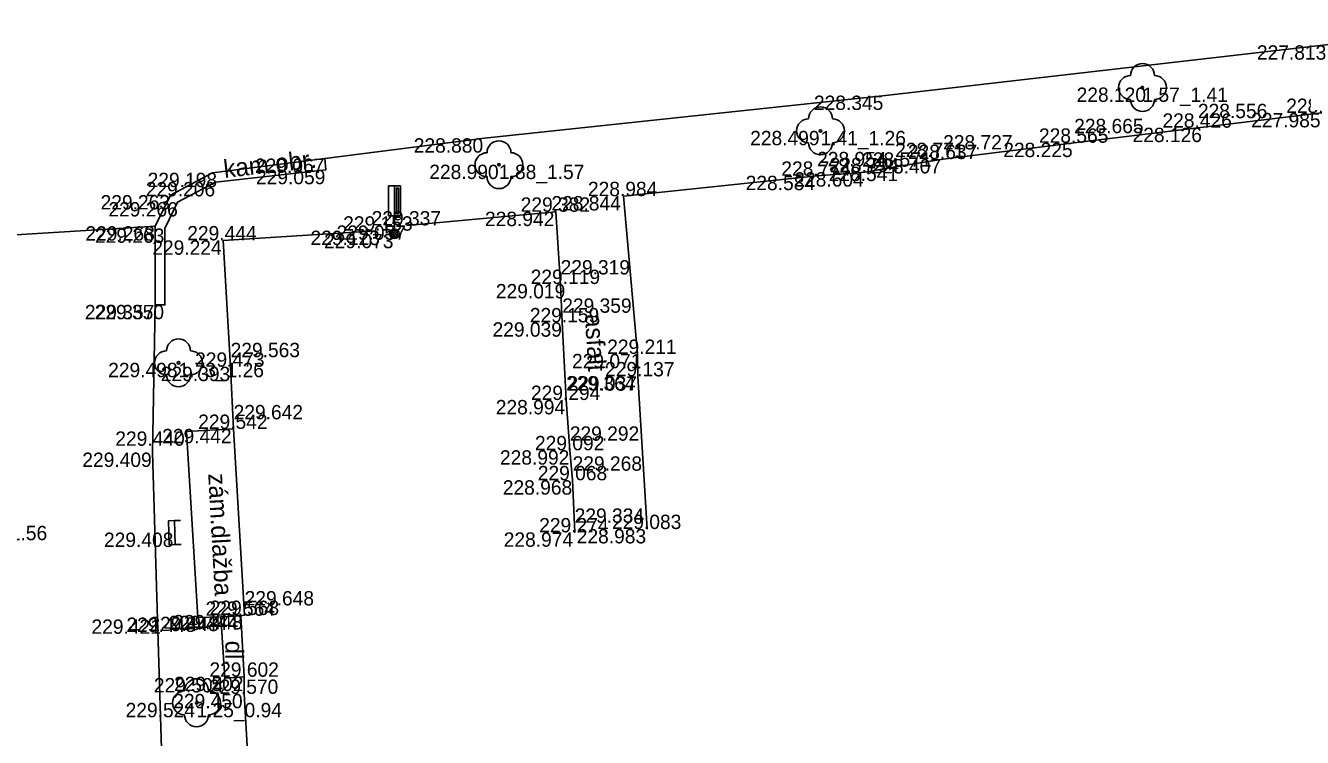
# Model space of a CAD drawing. Extents: x -599516 to -599132, y -1163668 to -1163119.
# Drawn here: x -599418.59 to -599391.91, y -1163525.68 to -1163510.8 of the extents above; entities that cross this region are included whole.
import ezdxf

# ---------------------------------------------------------------- set-up
doc = ezdxf.new("R2010")
doc.units = 0
for name, color, linetype in [('Bod-oznac1', 7, 'Continuous'), ('Bod-oznac2', 7, 'Continuous'), ('Bod-oznac3', 7, 'Continuous'), ('Bod-vyska1', 7, 'Continuous'), ('Bod-vyska2', 7, 'Continuous'), ('Bod-vyska3', 7, 'Continuous'), ('Z_cela-hrobu-dolni-linie', 7, 'Continuous'), ('Z_cela-hrobu-horni-linie', 7, 'Continuous'), ('Z_chodnik', 7, 'Continuous'), ('Z_komunikace', 7, 'Continuous'), ('Z_obvod-kmene-spodek-ve-vysce1_2m', 7, 'Continuous'), ('Z_popis-budov-povrchu', 7, 'Continuous'), ('Z_povrchy-rozhrani-typu', 7, 'Continuous'), ('Z_stromy-kere', 7, 'Continuous'), ('Z_znacky-ostatni-lavicka', 7, 'Continuous'), ('Z_znacky-ostatni-orientacni-sloupek', 7, 'Continuous'), ('Z_zpevnene-plochy', 7, 'Continuous')]:
    doc.layers.add(name, color=color, linetype=linetype)

msp = doc.modelspace()

# ---------------------------------------------------------------- linework, layer by layer
at = {"layer": 'Bod-oznac1'}
for p, q in [((-599400.626, -1163512.268), (-599400.626, -1163512.268)), ((-599395.254, -1163512.099), (-599395.254, -1163512.099)), ((-599401.982, -1163513.005), (-599401.982, -1163513.005)), ((-599394.095, -1163512.939), (-599394.095, -1163512.939)), ((-599409.002, -1163513.16), (-599409.002, -1163513.16)), ((-599396.681, -1163513.253), (-599396.681, -1163513.253)), ((-599412.342, -1163513.584), (-599412.342, -1163513.584)), ((-599399.42, -1163513.594), (-599399.42, -1163513.594)), ((-599414.688, -1163513.881), (-599414.688, -1163513.881)), ((-599412.322, -1163513.82), (-599412.322, -1163513.82)), ((-599408.701, -1163513.712), (-599408.701, -1163513.712)), ((-599401.049, -1163513.87), (-599401.049, -1163513.87)), ((-599400.422, -1163513.754), (-599400.422, -1163513.754)), ((-599414.626, -1163514.074), (-599414.626, -1163514.074)), ((-599402.053, -1163513.944), (-599402.053, -1163513.944)), ((-599415.567, -1163514.348), (-599415.567, -1163514.348)), ((-599406.101, -1163514.369), (-599406.101, -1163514.369)), ((-599415.416, -1163514.494), (-599415.416, -1163514.494)), ((-599407.512, -1163514.695), (-599407.512, -1163514.695)), ((-599415.884, -1163514.999), (-599415.884, -1163514.999)), ((-599415.684, -1163515.045), (-599415.684, -1163515.045)), ((-599411.274, -1163515.091), (-599411.274, -1163515.091)), ((-599410.886, -1163515.157), (-599410.886, -1163515.157)), ((-599410.626, -1163514.982), (-599410.626, -1163514.982)), ((-599414.464, -1163515.294), (-599414.464, -1163515.294)), ((-599407.413, -1163516.206), (-599407.413, -1163516.206)), ((-599415.883, -1163516.642), (-599415.883, -1163516.642)), ((-599415.683, -1163516.642), (-599415.683, -1163516.642)), ((-599407.379, -1163517.007), (-599407.379, -1163517.007)), ((-599415.398, -1163517.853), (-599415.398, -1163517.853)), ((-599405.809, -1163517.667), (-599405.809, -1163517.667)), ((-599414.309, -1163517.935), (-599414.309, -1163517.935)), ((-599405.799, -1163518.136), (-599405.799, -1163518.136)), ((-599407.298, -1163518.63), (-599407.298, -1163518.63)), ((-599415.228, -1163519.287), (-599415.228, -1163519.287)), ((-599414.246, -1163519.234), (-599414.246, -1163519.234)), ((-599415.94, -1163519.729), (-599415.94, -1163519.729)), ((-599407.221, -1163519.681), (-599407.221, -1163519.681)), ((-599407.162, -1163520.308), (-599407.162, -1163520.308)), ((-599405.606, -1163521.327), (-599405.606, -1163521.327)), ((-599415.475, -1163521.402), (-599415.475, -1163521.402)), ((-599407.119, -1163521.397), (-599407.119, -1163521.397)), ((-599415.839, -1163523.217), (-599415.839, -1163523.217)), ((-599414.993, -1163523.177), (-599414.993, -1163523.177)), ((-599414.513, -1163523.161), (-599414.513, -1163523.161)), ((-599414.097, -1163523.14), (-599414.097, -1163523.14)), ((-599414.016, -1163523.124), (-599414.016, -1163523.124)), ((-599414.433, -1163524.442), (-599414.433, -1163524.442)), ((-599414.023, -1163524.414), (-599414.023, -1163524.414)), ((-599414.028, -1163524.773), (-599414.028, -1163524.773)), ((-599415.021, -1163524.961), (-599415.021, -1163524.961))]:
    msp.add_line(p, q, dxfattribs=at)
at = {"layer": 'Bod-oznac2'}
for p, q in [((-599394.095, -1163512.939), (-599394.095, -1163512.939)), ((-599396.681, -1163513.253), (-599396.681, -1163513.253)), ((-599399.42, -1163513.594), (-599399.42, -1163513.594)), ((-599401.049, -1163513.87), (-599401.049, -1163513.87)), ((-599400.422, -1163513.754), (-599400.422, -1163513.754)), ((-599402.053, -1163513.944), (-599402.053, -1163513.944)), ((-599406.101, -1163514.369), (-599406.101, -1163514.369)), ((-599407.512, -1163514.695), (-599407.512, -1163514.695)), ((-599411.274, -1163515.091), (-599411.274, -1163515.091)), ((-599410.626, -1163514.982), (-599410.626, -1163514.982)), ((-599414.464, -1163515.294), (-599414.464, -1163515.294)), ((-599407.413, -1163516.206), (-599407.413, -1163516.206)), ((-599407.379, -1163517.007), (-599407.379, -1163517.007)), ((-599405.809, -1163517.667), (-599405.809, -1163517.667)), ((-599414.309, -1163517.935), (-599414.309, -1163517.935)), ((-599405.799, -1163518.136), (-599405.799, -1163518.136)), ((-599407.298, -1163518.63), (-599407.298, -1163518.63)), ((-599414.246, -1163519.234), (-599414.246, -1163519.234)), ((-599407.221, -1163519.681), (-599407.221, -1163519.681)), ((-599407.162, -1163520.308), (-599407.162, -1163520.308)), ((-599405.606, -1163521.327), (-599405.606, -1163521.327)), ((-599407.119, -1163521.397), (-599407.119, -1163521.397)), ((-599414.097, -1163523.14), (-599414.097, -1163523.14)), ((-599414.016, -1163523.124), (-599414.016, -1163523.124)), ((-599414.023, -1163524.414), (-599414.023, -1163524.414)), ((-599414.028, -1163524.773), (-599414.028, -1163524.773))]:
    msp.add_line(p, q, dxfattribs=at)
at = {"layer": 'Bod-oznac3'}
for p, q in [((-599394.095, -1163512.939), (-599394.095, -1163512.939)), ((-599396.681, -1163513.253), (-599396.681, -1163513.253)), ((-599399.42, -1163513.594), (-599399.42, -1163513.594)), ((-599400.422, -1163513.754), (-599400.422, -1163513.754)), ((-599402.053, -1163513.944), (-599402.053, -1163513.944)), ((-599407.413, -1163516.206), (-599407.413, -1163516.206)), ((-599407.379, -1163517.007), (-599407.379, -1163517.007)), ((-599414.309, -1163517.935), (-599414.309, -1163517.935)), ((-599407.298, -1163518.63), (-599407.298, -1163518.63)), ((-599414.246, -1163519.234), (-599414.246, -1163519.234)), ((-599407.221, -1163519.681), (-599407.221, -1163519.681)), ((-599407.162, -1163520.308), (-599407.162, -1163520.308)), ((-599407.119, -1163521.397), (-599407.119, -1163521.397)), ((-599414.016, -1163523.124), (-599414.016, -1163523.124))]:
    msp.add_line(p, q, dxfattribs=at)
at = {"layer": 'Z_cela-hrobu-dolni-linie'}
for p, q in [((-599407.512, -1163514.695), (-599410.626, -1163514.982)), ((-599411.274, -1163515.091), (-599414.464, -1163515.294))]:
    msp.add_line(p, q, dxfattribs=at)
for points in [[(-599386.089, -1163512.107), (-599388.773, -1163512.372), (-599391.51, -1163512.631), (-599394.095, -1163512.939), (-599396.681, -1163513.253), (-599399.42, -1163513.594), (-599400.422, -1163513.754), (-599401.049, -1163513.87), (-599402.053, -1163513.944), (-599406.101, -1163514.369)], [(-599414.464, -1163515.294), (-599414.309, -1163517.935), (-599414.246, -1163519.234), (-599414.016, -1163523.124), (-599414.097, -1163523.14), (-599414.023, -1163524.414), (-599414.028, -1163524.773), (-599413.747, -1163529.599)]]:
    msp.add_lwpolyline(points, dxfattribs=at)
at = {"layer": 'Z_cela-hrobu-horni-linie'}
msp.add_line((-599405.606, -1163521.327), (-599405.799, -1163518.136), dxfattribs=at)
for points in [[(-599401.049, -1163513.87), (-599400.422, -1163513.754), (-599400.422, -1163513.754), (-599399.42, -1163513.594), (-599399.42, -1163513.594), (-599396.681, -1163513.253), (-599396.681, -1163513.253), (-599394.095, -1163512.939), (-599394.095, -1163512.939), (-599391.51, -1163512.631), (-599391.51, -1163512.631), (-599388.773, -1163512.372), (-599388.773, -1163512.372), (-599386.089, -1163512.107), (-599385.842, -1163515.306)], [(-599405.809, -1163517.667), (-599406.101, -1163514.369), (-599402.053, -1163513.944), (-599402.053, -1163513.944), (-599401.049, -1163513.87)], [(-599410.626, -1163514.982), (-599407.512, -1163514.695), (-599407.413, -1163516.206), (-599407.413, -1163516.206), (-599407.379, -1163517.007), (-599407.379, -1163517.007), (-599407.298, -1163518.63), (-599407.298, -1163518.63), (-599407.221, -1163519.681), (-599407.221, -1163519.681), (-599407.162, -1163520.308), (-599407.162, -1163520.308), (-599407.119, -1163521.397), (-599407.119, -1163521.397)], [(-599413.747, -1163529.599), (-599414.028, -1163524.773), (-599414.023, -1163524.414), (-599414.097, -1163523.14), (-599414.016, -1163523.124), (-599414.016, -1163523.124), (-599414.246, -1163519.234), (-599414.246, -1163519.234), (-599414.309, -1163517.935), (-599414.309, -1163517.935), (-599414.464, -1163515.294), (-599411.274, -1163515.091)]]:
    msp.add_lwpolyline(points, dxfattribs=at)
at = {"layer": 'Z_chodnik'}
for points in [[(-599406.101, -1163514.369), (-599405.809, -1163517.667), (-599405.799, -1163518.136), (-599405.606, -1163521.327)], [(-599407.119, -1163521.397), (-599407.162, -1163520.308), (-599407.221, -1163519.681), (-599407.298, -1163518.63), (-599407.379, -1163517.007), (-599407.413, -1163516.206), (-599407.512, -1163514.695)]]:
    msp.add_lwpolyline(points, dxfattribs=at)
at = {"layer": 'Z_komunikace'}
for p, q in [((-599409.002, -1163513.16), (-599400.626, -1163512.268)), ((-599415.883, -1163516.642), (-599415.884, -1163514.999))]:
    msp.add_line(p, q, dxfattribs=at)
for points in [[(-599400.626, -1163512.268), (-599391.484, -1163511.217), (-599382.442, -1163510.168), (-599373.176, -1163509.07), (-599364.082, -1163508.047), (-599356.727, -1163507.195), (-599356.704, -1163506.531), (-599355.973, -1163506.463), (-599355.877, -1163507.131), (-599355.268, -1163507.169), (-599354.745, -1163507.401), (-599354.368, -1163507.774), (-599353.978, -1163508.214), (-599354.007, -1163508.783), (-599354.158, -1163509.217), (-599353.829, -1163516.968), (-599353.281, -1163525.878), (-599352.956, -1163531.598)], [(-599414.688, -1163513.881), (-599412.342, -1163513.584), (-599409.002, -1163513.16)], [(-599415.884, -1163514.999), (-599415.567, -1163514.348), (-599414.688, -1163513.881)], [(-599415.038, -1163533.596), (-599415.683, -1163528.174), (-599415.839, -1163523.217), (-599415.94, -1163519.729), (-599415.883, -1163516.642)]]:
    msp.add_lwpolyline(points, dxfattribs=at)
at = {"layer": 'Z_povrchy-rozhrani-typu'}
for points in [[(-599420.133, -1163515.26), (-599415.884, -1163514.999)], [(-599414.513, -1163523.161), (-599414.097, -1163523.14)]]:
    msp.add_lwpolyline(points, dxfattribs=at)
at = {"layer": 'Z_stromy-kere'}
for centre in [(-599395.254, -1163512.099), (-599401.982, -1163513.005), (-599408.701, -1163513.712), (-599415.398, -1163517.853), (-599415.021, -1163524.961)]:
    msp.add_circle(centre, 0.025, dxfattribs=at)
for centre, start, end in [((-599395.254, -1163511.849), 0, 180), ((-599395.504, -1163512.099), 90, 270), ((-599395.004, -1163512.099), 270, 90), ((-599401.982, -1163512.755), 0, 180), ((-599395.254, -1163512.349), 180, 0), ((-599402.232, -1163513.005), 90, 270), ((-599401.732, -1163513.005), 270, 90), ((-599408.701, -1163513.462), 0, 180), ((-599401.982, -1163513.255), 180, 0), ((-599408.951, -1163513.712), 90, 270), ((-599408.451, -1163513.712), 270, 90), ((-599408.701, -1163513.962), 180, 0), ((-599415.398, -1163517.603), 0, 180), ((-599415.648, -1163517.853), 90, 270), ((-599415.148, -1163517.853), 270, 90), ((-599415.398, -1163518.103), 180, 0), ((-599415.021, -1163524.711), 0, 180), ((-599415.271, -1163524.961), 90, 270), ((-599414.771, -1163524.961), 270, 90), ((-599415.021, -1163525.211), 180, 0)]:
    msp.add_arc(centre, 0.25, start, end, dxfattribs=at)
at = {"layer": 'Z_znacky-ostatni-lavicka'}
for p, q in [((-599415.359, -1163521.147), (-599415.484, -1163521.152)), ((-599415.341, -1163521.647), (-599415.466, -1163521.652))]:
    msp.add_line(p, q, dxfattribs=at)
msp.add_lwpolyline([(-599415.591, -1163521.657), (-599415.466, -1163521.652), (-599415.484, -1163521.152), (-599415.609, -1163521.157)], close=True, dxfattribs=at)
at = {"layer": 'Z_znacky-ostatni-orientacni-sloupek'}
for p, q in [((-599411.011, -1163514.157), (-599411.011, -1163514.782)), ((-599411.011, -1163514.157), (-599410.886, -1163514.157)), ((-599411.011, -1163514.782), (-599410.886, -1163514.782)), ((-599410.886, -1163514.782), (-599410.886, -1163515.057))]:
    msp.add_line(p, q, dxfattribs=at)
for points in [[(-599410.886, -1163514.782), (-599410.761, -1163514.782), (-599410.761, -1163514.157), (-599410.886, -1163514.157)], [(-599410.843, -1163514.739), (-599410.804, -1163514.739), (-599410.804, -1163514.2), (-599410.843, -1163514.2)]]:
    msp.add_lwpolyline(points, close=True, dxfattribs=at)
for radius in [0.1, 0.065, 0.03]:
    msp.add_circle((-599410.886, -1163515.157), radius, dxfattribs=at)
at = {"layer": 'Z_zpevnene-plochy'}
for points in [[(-599415.883, -1163516.642), (-599415.683, -1163516.642), (-599415.684, -1163515.045), (-599415.416, -1163514.494), (-599414.626, -1163514.074), (-599412.322, -1163513.82), (-599412.342, -1163513.584)], [(-599414.246, -1163519.234), (-599415.228, -1163519.287), (-599414.993, -1163523.177), (-599414.513, -1163523.161)], [(-599414.513, -1163523.161), (-599414.433, -1163524.442), (-599414.023, -1163524.414)]]:
    msp.add_lwpolyline(points, dxfattribs=at)

# ---------------------------------------------------------------- texts
at = {"layer": 'Bod-vyska1'}
for s, p in [('227.813', (-599392.863, -1163511.517)), ('228.345', (-599402.119, -1163512.568)), ('228.120', (-599396.63, -1163512.399)), ('227.985', (-599392.982, -1163512.931)), ('228.499', (-599403.452, -1163513.305)), ('228.126', (-599395.461, -1163513.239)), ('228.880', (-599410.482, -1163513.46)), ('228.225', (-599398.163, -1163513.553)), ('229.067', (-599413.801, -1163513.884)), ('228.407', (-599400.913, -1163513.894)), ('229.198', (-599416.043, -1163514.181)), ('229.059', (-599413.779, -1163514.12)), ('228.990', (-599410.158, -1163514.012)), ('228.604', (-599402.529, -1163514.17)), ('228.541', (-599401.811, -1163514.054)), ('229.206', (-599416.083, -1163514.374)), ('228.584', (-599403.546, -1163514.244)), ('229.263', (-599417.026, -1163514.648)), ('228.844', (-599407.605, -1163514.669)), ('229.266', (-599416.863, -1163514.794)), ('228.942', (-599408.993, -1163514.995)), ('229.268', (-599417.343, -1163515.299)), ('229.263', (-599417.143, -1163515.345)), ('229.123', (-599412.64, -1163515.391)), ('229.073', (-599412.356, -1163515.457)), ('229.057', (-599412.096, -1163515.282)), ('229.224', (-599415.946, -1163515.594)), ('229.019', (-599408.766, -1163516.506)), ('229.357', (-599417.355, -1163516.942)), ('229.350', (-599417.151, -1163516.942)), ('229.039', (-599408.836, -1163517.307)), ('229.498', (-599416.868, -1163518.153)), ('229.071', (-599407.175, -1163517.967)), ('229.393', (-599415.768, -1163518.235)), ('229.037', (-599407.269, -1163518.436)), ('228.994', (-599408.768, -1163518.93)), ('229.440', (-599416.719, -1163519.587)), ('229.442', (-599415.739, -1163519.534)), ('229.409', (-599417.408, -1163520.029)), ('228.992', (-599408.68, -1163519.981)), ('228.968', (-599408.621, -1163520.608)), ('228.983', (-599407.076, -1163521.627)), ('229.408', (-599416.955, -1163521.702)), ('228.974', (-599408.602, -1163521.697)), ('229.421', (-599417.217, -1163523.517)), ('229.448', (-599416.486, -1163523.477)), ('229.448', (-599416.006, -1163523.461)), ('229.444', (-599415.601, -1163523.44)), ('229.448', (-599415.509, -1163523.424)), ('229.504', (-599415.913, -1163524.742)), ('229.502', (-599415.491, -1163524.714)), ('229.450', (-599415.508, -1163525.073)), ('229.524', (-599416.503, -1163525.261))]:
    msp.add_text(s, height=0.3, dxfattribs=at).set_placement(p)
at = {"layer": 'Bod-vyska2'}
for s, p in [('228.085', (-599392.25, -1163512.631)), ('228.426', (-599394.836, -1163512.939)), ('228.565', (-599397.416, -1163513.253)), ('228.637', (-599400.156, -1163513.594)), ('228.794', (-599401.791, -1163513.87)), ('228.571', (-599401.112, -1163513.754)), ('228.774', (-599402.801, -1163513.944)), ('228.984', (-599406.842, -1163514.369)), ('229.382', (-599408.247, -1163514.695)), ('229.337', (-599411.362, -1163514.982)), ('229.153', (-599411.957, -1163515.091)), ('229.444', (-599415.216, -1163515.294)), ('229.119', (-599408.038, -1163516.206)), ('229.159', (-599408.056, -1163517.007)), ('229.211', (-599406.44, -1163517.667)), ('229.473', (-599415.051, -1163517.935)), ('229.137', (-599406.483, -1163518.136)), ('229.294', (-599408.033, -1163518.63)), ('229.542', (-599414.987, -1163519.234)), ('229.092', (-599407.949, -1163519.681)), ('229.068', (-599407.89, -1163520.308)), ('229.274', (-599407.861, -1163521.397)), ('229.083', (-599406.34, -1163521.327)), ('229.564', (-599414.832, -1163523.14)), ('229.568', (-599414.745, -1163523.124)), ('229.602', (-599414.751, -1163524.414)), ('229.570', (-599414.763, -1163524.773))]:
    msp.add_text(s, height=0.3, dxfattribs=at).set_placement(p)
at = {"layer": 'Bod-vyska3'}
for s, p in [('228.556', (-599394.095, -1163512.739)), ('228.665', (-599396.681, -1163513.053)), ('228.771', (-599400.422, -1163513.554)), ('228.727', (-599399.42, -1163513.394)), ('228.954', (-599402.053, -1163513.744)), ('229.319', (-599407.413, -1163516.006)), ('229.359', (-599407.379, -1163516.807)), ('229.563', (-599414.309, -1163517.735)), ('229.364', (-599407.298, -1163518.43)), ('229.642', (-599414.246, -1163519.034)), ('229.292', (-599407.221, -1163519.481)), ('229.268', (-599407.162, -1163520.108)), ('229.334', (-599407.119, -1163521.197)), ('229.648', (-599414.016, -1163522.924))]:
    msp.add_text(s, height=0.3, dxfattribs=at).set_placement(p)
at = {"layer": 'Z_obvod-kmene-spodek-ve-vysce1_2m'}
for s, p in [('1.57_1.41', (-599395.254, -1163512.399)), ('1.41_1.26', (-599401.982, -1163513.305)), ('1.88_1.57', (-599408.701, -1163514.012)), ('1.73_1.26', (-599415.398, -1163518.153)), ('2.04_1.56', (-599419.927, -1163521.56)), ('1.25_0.94', (-599415.021, -1163525.261))]:
    msp.add_text(s, height=0.3, dxfattribs=at).set_placement(p)
at = {"layer": 'Z_popis-budov-povrchu'}
for s, rotation, p in [('kam.obr.', 6.4644, (-599414.436, -1163513.99)), ('asfalt', 273.4503, (-599406.906, -1163516.845)), ('zám.dlažba', 273.1084, (-599414.778, -1163520.172)), ('dl.', 270, (-599414.418, -1163523.661))]:
    msp.add_text(s, height=0.375, rotation=rotation, dxfattribs=at).set_placement(p)

doc.saveas('drawing.dxf')
